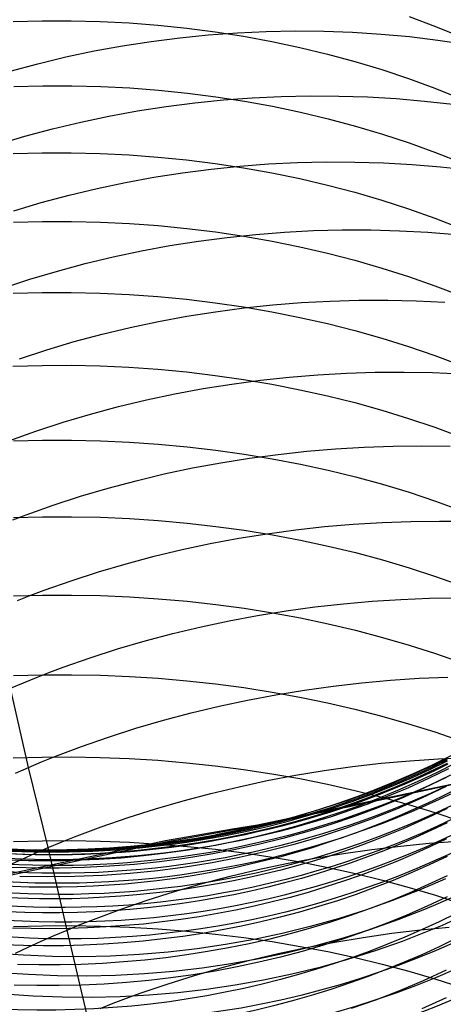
# Model space of a CAD drawing. Extents: x -383 to 1849, y -1185 to -529.
# Tile 601 of 656: x 411.5 to 418.68, y -945.55 to -928.85. Entities that reach past the tile are written whole.
import ezdxf

# ---------------------------------------------------------------- set-up
doc = ezdxf.new("R2010")
doc.units = 0
doc.layers.add('PREDEFINITO', color=7, linetype='CONTINUOUS')

msp = doc.modelspace()

# ---------------------------------------------------------------- linework, layer by layer
at = {"layer": 'PREDEFINITO'}
for p, q in [((411.383, -928.877, 630.196), (411.875, -928.864, 630.195)), ((411.875, -928.864, 630.195), (412.367, -928.864, 630.185)), ((412.367, -928.864, 630.185), (412.859, -928.876, 630.167)), ((412.859, -928.876, 630.167), (413.35, -928.901, 630.14)), ((418.098, -928.795, 627.689), (418.543, -928.961, 627.574)), ((413.35, -928.901, 630.14), (413.839, -928.939, 630.105)), ((413.839, -928.939, 630.105), (414.327, -928.99, 630.061)), ((414.327, -928.99, 630.061), (414.811, -929.053, 630.009)), ((414.811, -929.053, 630.009), (415.293, -929.128, 629.949)), ((415.188, -929.069, 519.941), (415.677, -929.047, 519.991)), ((415.677, -929.047, 519.991), (416.165, -929.038, 520.05)), ((416.165, -929.038, 520.05), (416.653, -929.042, 520.116)), ((416.653, -929.042, 520.116), (417.139, -929.06, 520.189)), ((417.139, -929.06, 520.189), (417.624, -929.09, 520.27)), ((418.543, -928.961, 627.574), (418.98, -929.139, 627.451)), ((413.241, -929.289, 519.818), (413.725, -929.214, 519.837)), ((413.725, -929.214, 519.837), (414.212, -929.153, 519.863)), ((414.212, -929.153, 519.863), (414.699, -929.104, 519.898)), ((414.699, -929.104, 519.898), (415.188, -929.069, 519.941)), ((415.293, -929.128, 629.949), (415.771, -929.216, 629.88)), ((415.771, -929.216, 629.88), (416.246, -929.317, 629.804)), ((417.624, -929.09, 520.27), (418.106, -929.134, 520.359)), ((418.106, -929.134, 520.359), (418.585, -929.191, 520.454)), ((418.585, -929.191, 520.454), (419.06, -929.261, 520.558)), ((412.279, -929.478, 519.805), (412.758, -929.377, 519.807)), ((412.758, -929.377, 519.807), (413.241, -929.289, 519.818)), ((416.246, -929.317, 629.804), (416.715, -929.43, 629.718)), ((411.804, -929.593, 519.811), (412.279, -929.478, 519.805)), ((416.715, -929.43, 629.718), (417.179, -929.556, 629.625)), ((417.179, -929.556, 629.625), (417.637, -929.694, 629.523)), ((411.332, -929.721, 519.825), (411.804, -929.593, 519.811)), ((417.637, -929.694, 629.523), (418.089, -929.844, 629.414)), ((418.089, -929.844, 629.414), (418.534, -930.007, 629.296)), ((411.396, -929.979, 631.916), (411.887, -929.967, 631.915)), ((411.887, -929.967, 631.915), (412.379, -929.967, 631.905)), ((412.379, -929.967, 631.905), (412.871, -929.979, 631.886)), ((412.871, -929.979, 631.886), (413.362, -930.005, 631.859)), ((413.362, -930.005, 631.859), (413.851, -930.042, 631.822)), ((413.851, -930.042, 631.822), (414.338, -930.092, 631.778)), ((418.534, -930.007, 629.296), (418.971, -930.183, 629.17)), ((414.338, -930.092, 631.778), (414.823, -930.154, 631.724)), ((414.463, -930.257, 518.166), (414.951, -930.208, 518.202)), ((414.823, -930.154, 631.724), (415.305, -930.229, 631.662)), ((414.951, -930.208, 518.202), (415.44, -930.172, 518.246)), ((415.305, -930.229, 631.662), (415.783, -930.316, 631.592)), ((415.44, -930.172, 518.246), (415.929, -930.148, 518.298)), ((415.929, -930.148, 518.298), (416.418, -930.138, 518.359)), ((416.418, -930.138, 518.359), (416.906, -930.141, 518.427)), ((416.906, -930.141, 518.427), (417.392, -930.157, 518.503)), ((417.392, -930.157, 518.503), (417.877, -930.186, 518.587)), ((417.877, -930.186, 518.587), (418.359, -930.227, 518.678)), ((418.359, -930.227, 518.678), (418.838, -930.282, 518.777)), ((413.009, -930.482, 518.107), (413.492, -930.394, 518.118)), ((413.492, -930.394, 518.118), (413.977, -930.319, 518.138)), ((413.977, -930.319, 518.138), (414.463, -930.257, 518.166)), ((415.783, -930.316, 631.592), (416.257, -930.416, 631.513)), ((412.53, -930.583, 518.104), (413.009, -930.482, 518.107)), ((416.257, -930.416, 631.513), (416.726, -930.528, 631.425)), ((416.726, -930.528, 631.425), (417.19, -930.652, 631.329)), ((411.582, -930.825, 518.125), (412.054, -930.698, 518.11)), ((412.054, -930.698, 518.11), (412.53, -930.583, 518.104)), ((417.19, -930.652, 631.329), (417.648, -930.788, 631.225)), ((411.115, -930.966, 518.148), (411.582, -930.825, 518.125)), ((417.648, -930.788, 631.225), (418.1, -930.936, 631.112)), ((418.1, -930.936, 631.112), (418.544, -931.097, 630.991)), ((411.384, -931.118, 633.613), (411.875, -931.105, 633.612)), ((411.875, -931.105, 633.612), (412.367, -931.104, 633.602)), ((412.367, -931.104, 633.602), (412.859, -931.116, 633.583)), ((412.859, -931.116, 633.583), (413.35, -931.14, 633.556)), ((413.35, -931.14, 633.556), (413.839, -931.177, 633.519)), ((413.839, -931.177, 633.519), (414.326, -931.226, 633.473)), ((414.326, -931.226, 633.473), (414.811, -931.286, 633.419)), ((418.544, -931.097, 630.991), (418.982, -931.27, 630.861)), ((414.254, -931.444, 516.457), (414.74, -931.381, 516.485)), ((414.74, -931.381, 516.485), (415.227, -931.331, 516.523)), ((414.811, -931.286, 633.419), (415.293, -931.36, 633.356)), ((415.227, -931.331, 516.523), (415.716, -931.294, 516.569)), ((415.293, -931.36, 633.356), (415.771, -931.445, 633.284)), ((415.716, -931.294, 516.569), (416.204, -931.27, 516.623)), ((416.204, -931.27, 516.623), (416.692, -931.259, 516.685)), ((416.692, -931.259, 516.685), (417.179, -931.261, 516.755)), ((417.179, -931.261, 516.755), (417.665, -931.276, 516.834)), ((417.665, -931.276, 516.834), (418.148, -931.303, 516.921)), ((418.148, -931.303, 516.921), (418.629, -931.343, 517.015)), ((418.629, -931.343, 517.015), (419.107, -931.396, 517.117)), ((413.287, -931.607, 516.425), (413.769, -931.519, 516.436)), ((413.769, -931.519, 516.436), (414.254, -931.444, 516.457)), ((415.771, -931.445, 633.284), (416.245, -931.542, 633.203)), ((416.245, -931.542, 633.203), (416.714, -931.652, 633.114)), ((412.332, -931.823, 516.428), (412.808, -931.709, 516.422)), ((412.808, -931.709, 516.422), (413.287, -931.607, 516.425)), ((416.714, -931.652, 633.114), (417.178, -931.774, 633.016)), ((411.861, -931.95, 516.443), (412.332, -931.823, 516.428)), ((417.178, -931.774, 633.016), (417.636, -931.908, 632.909)), ((411.394, -932.09, 516.466), (411.861, -931.95, 516.443)), ((417.636, -931.908, 632.909), (418.088, -932.054, 632.793)), ((418.088, -932.054, 632.793), (418.533, -932.212, 632.669)), ((418.533, -932.212, 632.669), (418.971, -932.382, 632.536)), ((411.39, -932.281, 635.29), (411.882, -932.269, 635.29)), ((411.882, -932.269, 635.29), (412.373, -932.268, 635.28)), ((412.373, -932.268, 635.28), (412.864, -932.28, 635.261)), ((412.864, -932.28, 635.261), (413.355, -932.303, 635.232)), ((413.355, -932.303, 635.232), (413.844, -932.339, 635.195)), ((413.844, -932.339, 635.195), (414.331, -932.387, 635.148)), ((414.331, -932.387, 635.148), (414.815, -932.447, 635.092)), ((414.528, -932.603, 514.798), (415.013, -932.539, 514.828)), ((414.815, -932.447, 635.092), (415.296, -932.519, 635.028)), ((415.013, -932.539, 514.828), (415.5, -932.489, 514.866)), ((415.296, -932.519, 635.028), (415.774, -932.604, 634.954)), ((415.5, -932.489, 514.866), (415.988, -932.451, 514.913)), ((415.988, -932.451, 514.913), (416.475, -932.425, 514.969)), ((416.475, -932.425, 514.969), (416.963, -932.413, 515.033)), ((416.963, -932.413, 515.033), (417.449, -932.413, 515.105)), ((417.449, -932.413, 515.105), (417.934, -932.426, 515.186)), ((417.934, -932.426, 515.186), (418.416, -932.451, 515.275)), ((418.416, -932.451, 515.275), (418.897, -932.489, 515.372)), ((413.562, -932.768, 514.765), (414.044, -932.679, 514.777)), ((414.044, -932.679, 514.777), (414.528, -932.603, 514.798)), ((415.774, -932.604, 634.954), (416.248, -932.7, 634.871)), ((416.248, -932.7, 634.871), (416.716, -932.808, 634.779)), ((412.608, -932.984, 514.769), (413.083, -932.869, 514.762)), ((413.083, -932.869, 514.762), (413.562, -932.768, 514.765)), ((416.716, -932.808, 634.779), (417.18, -932.928, 634.678)), ((412.137, -933.111, 514.784), (412.608, -932.984, 514.769)), ((417.18, -932.928, 634.678), (417.638, -933.06, 634.569)), ((417.638, -933.06, 634.569), (418.089, -933.204, 634.45)), ((411.67, -933.251, 514.809), (412.137, -933.111, 514.784)), ((418.089, -933.204, 634.45), (418.534, -933.36, 634.322)), ((411.208, -933.403, 514.842), (411.67, -933.251, 514.809)), ((418.534, -933.36, 634.322), (418.971, -933.528, 634.186)), ((411.383, -933.487, 636.939), (411.875, -933.474, 636.939)), ((411.875, -933.474, 636.939), (412.366, -933.473, 636.929)), ((412.366, -933.473, 636.929), (412.858, -933.484, 636.91)), ((412.858, -933.484, 636.91), (413.349, -933.507, 636.881)), ((413.349, -933.507, 636.881), (413.838, -933.542, 636.843)), ((413.838, -933.542, 636.843), (414.325, -933.589, 636.795)), ((414.325, -933.589, 636.795), (414.81, -933.648, 636.739)), ((414.81, -933.648, 636.739), (415.292, -933.719, 636.673)), ((414.813, -933.8, 513.169), (415.299, -933.736, 513.2)), ((415.292, -933.719, 636.673), (415.77, -933.801, 636.597)), ((415.299, -933.736, 513.2), (415.786, -933.685, 513.239)), ((415.786, -933.685, 513.239), (416.273, -933.646, 513.288)), ((416.273, -933.646, 513.288), (416.761, -933.62, 513.346)), ((416.761, -933.62, 513.346), (417.248, -933.606, 513.412)), ((417.248, -933.606, 513.412), (417.735, -933.605, 513.487)), ((417.735, -933.605, 513.487), (418.22, -933.617, 513.571)), ((418.22, -933.617, 513.571), (418.702, -933.641, 513.662)), ((413.847, -933.965, 513.134), (414.329, -933.876, 513.147)), ((414.329, -933.876, 513.147), (414.813, -933.8, 513.169)), ((415.77, -933.801, 636.597), (416.244, -933.896, 636.513)), ((416.244, -933.896, 636.513), (416.713, -934.002, 636.419)), ((412.892, -934.181, 513.137), (413.368, -934.067, 513.131)), ((413.368, -934.067, 513.131), (413.847, -933.965, 513.134)), ((416.713, -934.002, 636.419), (417.177, -934.12, 636.316)), ((412.42, -934.307, 513.152), (412.892, -934.181, 513.137)), ((417.177, -934.12, 636.316), (417.635, -934.249, 636.204)), ((411.953, -934.446, 513.177), (412.42, -934.307, 513.152)), ((417.635, -934.249, 636.204), (418.087, -934.391, 636.083)), ((418.087, -934.391, 636.083), (418.532, -934.544, 635.952)), ((411.49, -934.598, 513.212), (411.953, -934.446, 513.177)), ((418.532, -934.544, 635.952), (418.97, -934.709, 635.813)), ((411.382, -934.724, 638.564), (411.874, -934.711, 638.564)), ((411.874, -934.711, 638.564), (412.366, -934.71, 638.554)), ((412.366, -934.71, 638.554), (412.858, -934.721, 638.535)), ((412.858, -934.721, 638.535), (413.348, -934.743, 638.506)), ((413.348, -934.743, 638.506), (413.838, -934.777, 638.467)), ((413.838, -934.777, 638.467), (414.325, -934.823, 638.419)), ((414.325, -934.823, 638.419), (414.81, -934.881, 638.361)), ((414.81, -934.881, 638.361), (415.292, -934.95, 638.294)), ((415.576, -934.963, 511.594), (416.063, -934.91, 511.635)), ((416.063, -934.91, 511.635), (416.551, -934.87, 511.685)), ((416.551, -934.87, 511.685), (417.038, -934.843, 511.744)), ((417.038, -934.843, 511.744), (417.525, -934.827, 511.812)), ((417.525, -934.827, 511.812), (418.012, -934.824, 511.889)), ((418.012, -934.824, 511.889), (418.496, -934.834, 511.974)), ((418.496, -934.834, 511.974), (418.979, -934.855, 512.069)), ((414.606, -935.104, 511.54), (415.09, -935.027, 511.563)), ((415.09, -935.027, 511.563), (415.576, -934.963, 511.594)), ((415.292, -934.95, 638.294), (415.77, -935.031, 638.217)), ((415.77, -935.031, 638.217), (416.244, -935.123, 638.13)), ((413.645, -935.295, 511.524), (414.124, -935.194, 511.528)), ((414.124, -935.194, 511.528), (414.606, -935.104, 511.54)), ((416.244, -935.123, 638.13), (416.714, -935.228, 638.035)), ((416.714, -935.228, 638.035), (417.178, -935.343, 637.929)), ((412.698, -935.536, 511.546), (413.17, -935.41, 511.53)), ((413.17, -935.41, 511.53), (413.645, -935.295, 511.524)), ((417.178, -935.343, 637.929), (417.636, -935.471, 637.815)), ((412.23, -935.675, 511.572), (412.698, -935.536, 511.546)), ((417.636, -935.471, 637.815), (418.088, -935.61, 637.691)), ((411.768, -935.826, 511.607), (412.23, -935.675, 511.572)), ((418.088, -935.61, 637.691), (418.533, -935.76, 637.557)), ((411.311, -935.99, 511.653), (411.768, -935.826, 511.607)), ((418.533, -935.76, 637.557), (418.97, -935.923, 637.415)), ((411.388, -935.993, 640.164), (411.88, -935.981, 640.164)), ((411.88, -935.981, 640.164), (412.373, -935.979, 640.154)), ((412.373, -935.979, 640.154), (412.865, -935.99, 640.134)), ((412.865, -935.99, 640.134), (413.356, -936.012, 640.104)), ((413.356, -936.012, 640.104), (413.846, -936.046, 640.065)), ((413.846, -936.046, 640.065), (414.334, -936.091, 640.016)), ((417.338, -936.097, 510.172), (417.826, -936.081, 510.242)), ((417.826, -936.081, 510.242), (418.312, -936.077, 510.321)), ((418.312, -936.077, 510.321), (418.796, -936.084, 510.41)), ((414.334, -936.091, 640.016), (414.819, -936.147, 639.956)), ((414.819, -936.147, 639.956), (415.301, -936.215, 639.887)), ((415.301, -936.215, 639.887), (415.779, -936.295, 639.809)), ((415.39, -936.285, 509.985), (415.876, -936.22, 510.018)), ((415.876, -936.22, 510.018), (416.363, -936.167, 510.06)), ((416.363, -936.167, 510.06), (416.851, -936.126, 510.111)), ((416.851, -936.126, 510.111), (417.338, -936.097, 510.172)), ((414.423, -936.451, 509.948), (414.905, -936.362, 509.961)), ((414.905, -936.362, 509.961), (415.39, -936.285, 509.985)), ((415.779, -936.295, 639.809), (416.254, -936.386, 639.721)), ((416.254, -936.386, 639.721), (416.723, -936.488, 639.623)), ((413.468, -936.667, 509.95), (413.944, -936.553, 509.944)), ((413.944, -936.553, 509.944), (414.423, -936.451, 509.948)), ((416.723, -936.488, 639.623), (417.188, -936.602, 639.515)), ((412.996, -936.793, 509.966), (413.468, -936.667, 509.95)), ((417.188, -936.602, 639.515), (417.646, -936.728, 639.398)), ((417.646, -936.728, 639.398), (418.098, -936.864, 639.271)), ((412.528, -936.931, 509.992), (412.996, -936.793, 509.966)), ((418.098, -936.864, 639.271), (418.544, -937.012, 639.134)), ((411.607, -937.244, 510.074), (412.065, -937.081, 510.028)), ((412.065, -937.081, 510.028), (412.528, -936.931, 509.992)), ((418.544, -937.012, 639.134), (418.981, -937.172, 638.988)), ((411.381, -937.329, 510.101), (411.607, -937.244, 510.074)), ((411.388, -937.292, 641.74), (411.88, -937.279, 641.74)), ((411.88, -937.279, 641.74), (412.373, -937.278, 641.73)), ((412.373, -937.278, 641.73), (412.865, -937.288, 641.71)), ((412.865, -937.288, 641.71), (413.356, -937.309, 641.68)), ((413.356, -937.309, 641.68), (413.846, -937.342, 641.64)), ((413.846, -937.342, 641.64), (414.334, -937.386, 641.589)), ((414.334, -937.386, 641.589), (414.819, -937.442, 641.529)), ((416.665, -937.447, 508.503), (417.152, -937.405, 508.555)), ((417.152, -937.405, 508.555), (417.639, -937.375, 508.618)), ((417.639, -937.375, 508.618), (418.125, -937.357, 508.689)), ((418.125, -937.357, 508.689), (418.611, -937.351, 508.77)), ((418.611, -937.351, 508.77), (419.094, -937.357, 508.861)), ((414.819, -937.442, 641.529), (415.302, -937.508, 641.459)), ((415.209, -937.644, 508.402), (415.693, -937.566, 508.426)), ((415.302, -937.508, 641.459), (415.78, -937.586, 641.379)), ((415.693, -937.566, 508.426), (416.178, -937.501, 508.459)), ((416.178, -937.501, 508.459), (416.665, -937.447, 508.503)), ((414.248, -937.836, 508.385), (414.727, -937.734, 508.388)), ((414.727, -937.734, 508.388), (415.209, -937.644, 508.402)), ((415.78, -937.586, 641.379), (416.255, -937.675, 641.289)), ((416.255, -937.675, 641.289), (416.724, -937.776, 641.189)), ((413.773, -937.95, 508.391), (414.248, -937.836, 508.385)), ((416.724, -937.776, 641.189), (417.189, -937.888, 641.079)), ((417.189, -937.888, 641.079), (417.647, -938.011, 640.959)), ((412.833, -938.214, 508.434), (413.301, -938.076, 508.407)), ((413.301, -938.076, 508.407), (413.773, -937.95, 508.391)), ((417.647, -938.011, 640.959), (418.099, -938.145, 640.829)), ((412.37, -938.364, 508.471), (412.833, -938.214, 508.434)), ((418.099, -938.145, 640.829), (418.545, -938.29, 640.69)), ((411.913, -938.525, 508.518), (412.37, -938.364, 508.471)), ((418.545, -938.29, 640.69), (418.982, -938.446, 640.541)), ((411.686, -938.611, 508.546), (411.913, -938.525, 508.518)), ((411.389, -938.621, 643.291), (411.881, -938.609, 643.292)), ((411.461, -938.699, 508.576), (411.686, -938.611, 508.546)), ((411.881, -938.609, 643.292), (412.373, -938.607, 643.282)), ((412.373, -938.607, 643.282), (412.865, -938.617, 643.261)), ((412.865, -938.617, 643.261), (413.356, -938.638, 643.231)), ((413.356, -938.638, 643.231), (413.846, -938.67, 643.19)), ((413.846, -938.67, 643.19), (414.334, -938.713, 643.139)), ((414.334, -938.713, 643.139), (414.819, -938.767, 643.078)), ((416.498, -938.809, 506.931), (416.984, -938.754, 506.975)), ((416.984, -938.754, 506.975), (417.47, -938.711, 507.029)), ((417.47, -938.711, 507.029), (417.956, -938.68, 507.093)), ((417.956, -938.68, 507.093), (418.442, -938.661, 507.167)), ((418.442, -938.661, 507.167), (418.927, -938.653, 507.25)), ((414.819, -938.767, 643.078), (415.301, -938.832, 643.006)), ((415.301, -938.832, 643.006), (415.78, -938.909, 642.924)), ((415.53, -938.953, 506.872), (416.013, -938.875, 506.896)), ((415.78, -938.909, 642.924), (416.254, -938.996, 642.832)), ((416.013, -938.875, 506.896), (416.498, -938.809, 506.931)), ((414.57, -939.145, 506.853), (415.048, -939.043, 506.857)), ((415.048, -939.043, 506.857), (415.53, -938.953, 506.872)), ((416.254, -938.996, 642.832), (416.724, -939.095, 642.731)), ((414.094, -939.259, 506.86), (414.57, -939.145, 506.853)), ((416.724, -939.095, 642.731), (417.188, -939.204, 642.619)), ((417.188, -939.204, 642.619), (417.646, -939.325, 642.496)), ((413.155, -939.522, 506.903), (413.622, -939.385, 506.876)), ((413.622, -939.385, 506.876), (414.094, -939.259, 506.86)), ((417.646, -939.325, 642.496), (418.099, -939.456, 642.364)), ((412.692, -939.671, 506.941), (413.155, -939.522, 506.903)), ((418.099, -939.456, 642.364), (418.544, -939.598, 642.222)), ((412.235, -939.832, 506.99), (412.692, -939.671, 506.941)), ((418.544, -939.598, 642.222), (418.981, -939.752, 642.07)), ((411.783, -940.005, 507.049), (412.008, -939.917, 507.018)), ((412.008, -939.917, 507.018), (412.235, -939.832, 506.99)), ((411.391, -939.973, 644.822), (411.882, -939.96, 644.823)), ((411.56, -940.095, 507.083), (411.783, -940.005, 507.049)), ((411.882, -939.96, 644.823), (412.374, -939.958, 644.813)), ((412.374, -939.958, 644.813), (412.865, -939.967, 644.793)), ((412.865, -939.967, 644.793), (413.355, -939.988, 644.762)), ((413.355, -939.988, 644.762), (413.844, -940.019, 644.72)), ((413.844, -940.019, 644.72), (414.331, -940.061, 644.668)), ((414.331, -940.061, 644.668), (414.816, -940.114, 644.606)), ((417.294, -940.096, 505.476), (417.781, -940.052, 505.532)), ((417.781, -940.052, 505.532), (418.267, -940.019, 505.597)), ((418.267, -940.019, 505.597), (418.753, -939.999, 505.673)), ((411.338, -940.189, 507.119), (411.56, -940.095, 507.083)), ((411.645, -941.531, 505.624), (411.338, -940.189, 507.119)), ((414.816, -940.114, 644.606), (415.297, -940.178, 644.533)), ((415.297, -940.178, 644.533), (415.775, -940.253, 644.45)), ((415.775, -940.253, 644.45), (416.248, -940.339, 644.356)), ((415.84, -940.298, 505.371), (416.323, -940.219, 505.396)), ((416.323, -940.219, 505.396), (416.808, -940.152, 505.431)), ((416.808, -940.152, 505.431), (417.294, -940.096, 505.476)), ((414.879, -940.491, 505.352), (415.358, -940.389, 505.356)), ((415.358, -940.389, 505.356), (415.84, -940.298, 505.371)), ((416.248, -940.339, 644.356), (416.717, -940.435, 644.252)), ((414.404, -940.605, 505.358), (414.879, -940.491, 505.352)), ((416.717, -940.435, 644.252), (417.18, -940.543, 644.138)), ((417.18, -940.543, 644.138), (417.638, -940.661, 644.014)), ((413.464, -940.867, 505.403), (413.932, -940.73, 505.375)), ((413.932, -940.73, 505.375), (414.404, -940.605, 505.358)), ((417.638, -940.661, 644.014), (418.09, -940.79, 643.879)), ((413.001, -941.016, 505.442), (413.464, -940.867, 505.403)), ((418.09, -940.79, 643.879), (418.534, -940.93, 643.734)), ((412.543, -941.176, 505.491), (413.001, -941.016, 505.442)), ((418.534, -940.93, 643.734), (418.971, -941.08, 643.578)), ((412.091, -941.347, 505.552), (412.316, -941.26, 505.52)), ((412.316, -941.26, 505.52), (412.543, -941.176, 505.491)), ((411.383, -941.367, 646.315), (411.874, -941.355, 646.316)), ((411.867, -941.438, 505.587), (412.091, -941.347, 505.552)), ((411.874, -941.355, 646.316), (412.366, -941.353, 646.306)), ((412.366, -941.353, 646.306), (412.858, -941.361, 646.286)), ((412.858, -941.361, 646.286), (413.349, -941.381, 646.255)), ((413.349, -941.381, 646.255), (413.838, -941.411, 646.213)), ((413.838, -941.411, 646.213), (414.325, -941.452, 646.16)), ((417.627, -941.462, 504.003), (418.113, -941.417, 504.06)), ((418.113, -941.417, 504.06), (418.599, -941.383, 504.127)), ((418.741, -941.405, 575.042), (418.35, -941.594, 575.044)), ((418.746, -941.426, 573.389), (418.43, -941.58, 573.39)), ((418.741, -941.378, 576.441), (418.509, -941.492, 576.44)), ((418.599, -941.383, 504.127), (419.084, -941.361, 504.204)), ((411.425, -941.627, 505.664), (411.645, -941.531, 505.624)), ((411.645, -941.531, 505.624), (411.867, -941.438, 505.587)), ((411.979, -942.892, 504.152), (411.645, -941.531, 505.624)), ((414.325, -941.452, 646.16), (414.81, -941.503, 646.097)), ((414.81, -941.503, 646.097), (415.292, -941.566, 646.023)), ((415.292, -941.566, 646.023), (415.77, -941.639, 645.939)), ((416.174, -941.665, 503.894), (416.657, -941.586, 503.92)), ((416.657, -941.586, 503.92), (417.141, -941.518, 503.956)), ((417.141, -941.518, 503.956), (417.627, -941.462, 504.003)), ((418.35, -941.594, 575.044), (417.953, -941.771, 575.047)), ((418.43, -941.58, 573.39), (418.11, -941.725, 573.392)), ((418.515, -941.593, 571.927), (418.271, -941.706, 571.929)), ((418.509, -941.492, 576.44), (418.275, -941.602, 576.439)), ((418.765, -941.558, 570.486), (418.429, -941.722, 570.49)), ((418.742, -941.464, 579.187), (418.435, -941.613, 579.178)), ((418.757, -941.474, 571.925), (418.515, -941.593, 571.927)), ((415.214, -941.858, 503.875), (415.692, -941.756, 503.879)), ((415.692, -941.756, 503.879), (416.174, -941.665, 503.894)), ((415.77, -941.639, 645.939), (416.244, -941.722, 645.844)), ((416.244, -941.722, 645.844), (416.714, -941.816, 645.738)), ((419.272, -941.723, 566.159), (417.061, -942.191, 571.172)), ((419.272, -941.729, 566.175), (417.061, -942.203, 571.203)), ((418.11, -941.725, 573.392), (417.786, -941.863, 573.394)), ((418.039, -941.707, 576.438), (417.801, -941.808, 576.438)), ((418.125, -941.755, 579.169), (417.812, -941.888, 579.162)), ((418.271, -941.706, 571.929), (418.025, -941.815, 571.931)), ((418.275, -941.602, 576.439), (418.039, -941.707, 576.438)), ((418.429, -941.722, 570.49), (418.088, -941.876, 570.495)), ((418.435, -941.613, 579.178), (418.125, -941.755, 579.169)), ((418.729, -941.701, 582.255), (418.348, -941.884, 582.237)), ((418.801, -941.661, 569.037), (418.425, -941.842, 569.044)), ((414.738, -941.972, 503.881), (415.214, -941.858, 503.875)), ((416.714, -941.816, 645.738), (417.178, -941.921, 645.622)), ((417.178, -941.921, 645.622), (417.636, -942.037, 645.495)), ((417.561, -941.905, 576.438), (417.319, -941.997, 576.438)), ((417.786, -941.863, 573.394), (417.458, -941.992, 573.396)), ((417.812, -941.888, 579.162), (417.495, -942.015, 579.155)), ((417.776, -941.92, 571.934), (417.526, -942.019, 571.936)), ((417.953, -941.771, 575.047), (417.551, -941.935, 575.05)), ((417.801, -941.808, 576.438), (417.561, -941.905, 576.438)), ((418.088, -941.876, 570.495), (417.743, -942.02, 570.5)), ((418.025, -941.815, 571.931), (417.776, -941.92, 571.934)), ((418.348, -941.884, 582.237), (417.961, -942.056, 582.221)), ((418.425, -941.842, 569.044), (418.044, -942.012, 569.051)), ((418.728, -941.853, 583.753), (418.309, -942.053, 583.73)), ((414.266, -942.097, 503.899), (414.738, -941.972, 503.881)), ((417.143, -942.087, 575.053), (416.731, -942.226, 575.057)), ((417.075, -942.085, 576.438), (416.83, -942.168, 576.438)), ((417.319, -941.997, 576.438), (417.075, -942.085, 576.438)), ((417.458, -941.992, 573.396), (417.128, -942.114, 573.399)), ((417.551, -941.935, 575.05), (417.143, -942.087, 575.053)), ((417.495, -942.015, 579.155), (417.175, -942.133, 579.149)), ((417.526, -942.019, 571.936), (417.273, -942.114, 571.938)), ((417.743, -942.02, 570.5), (417.395, -942.156, 570.504)), ((417.961, -942.056, 582.221), (417.569, -942.216, 582.207)), ((417.636, -942.037, 645.495), (418.088, -942.163, 645.358)), ((418.309, -942.053, 583.73), (417.884, -942.239, 583.708)), ((413.335, -942.381, 503.966), (413.798, -942.233, 503.927)), ((413.798, -942.233, 503.927), (414.266, -942.097, 503.899)), ((417.061, -942.191, 571.172), (416.229, -942.362, 573.03)), ((417.061, -942.203, 571.203), (416.229, -942.376, 573.067)), ((416.731, -942.226, 575.057), (416.314, -942.353, 575.061)), ((416.584, -942.247, 576.439), (416.335, -942.321, 576.44)), ((416.794, -942.227, 573.401), (416.457, -942.332, 573.404)), ((416.852, -942.244, 579.143), (416.526, -942.348, 579.139)), ((416.83, -942.168, 576.438), (416.584, -942.247, 576.439)), ((417.019, -942.203, 571.941), (416.763, -942.289, 571.943)), ((417.128, -942.114, 573.399), (416.794, -942.227, 573.401)), ((417.175, -942.133, 579.149), (416.852, -942.244, 579.143)), ((417.273, -942.114, 571.938), (417.019, -942.203, 571.941)), ((417.569, -942.216, 582.207), (417.173, -942.364, 582.194)), ((417.884, -942.239, 583.708), (417.453, -942.411, 583.689)), ((418.088, -942.163, 645.358), (418.533, -942.299, 645.211)), ((418.741, -942.23, 586.672), (418.496, -942.349, 586.653)), ((412.877, -942.54, 504.017), (413.335, -942.381, 503.966)), ((416.229, -942.362, 573.03), (415.526, -942.511, 574.8)), ((416.229, -942.376, 573.067), (415.526, -942.527, 574.844)), ((416.086, -942.392, 576.441), (415.835, -942.457, 576.442)), ((416.314, -942.353, 575.061), (415.894, -942.468, 575.065)), ((416.335, -942.321, 576.44), (416.086, -942.392, 576.441)), ((416.457, -942.332, 573.404), (416.118, -942.429, 573.407)), ((416.526, -942.348, 579.139), (416.198, -942.444, 579.135)), ((417.173, -942.364, 582.194), (416.771, -942.5, 582.182)), ((417.453, -942.411, 583.689), (417.015, -942.569, 583.673)), ((418.496, -942.349, 586.653), (418.248, -942.463, 586.634)), ((418.533, -942.299, 645.211), (418.97, -942.446, 645.053)), ((412.65, -942.624, 504.046), (412.877, -942.54, 504.017)), ((415.104, -942.581, 575.744), (413.966, -942.779, 577.969)), ((415.329, -942.576, 576.445), (414.819, -942.677, 576.449)), ((415.245, -942.559, 575.449), (415.104, -942.581, 575.744)), ((415.245, -942.576, 575.494), (415.104, -942.598, 575.79)), ((415.385, -942.536, 575.136), (415.245, -942.559, 575.449)), ((415.385, -942.553, 575.18), (415.245, -942.576, 575.494)), ((415.835, -942.457, 576.442), (415.329, -942.576, 576.445)), ((415.526, -942.511, 574.8), (415.385, -942.536, 575.136)), ((415.526, -942.527, 574.844), (415.385, -942.553, 575.18)), ((415.894, -942.468, 575.065), (415.469, -942.57, 575.07)), ((415.867, -942.532, 579.132), (415.534, -942.613, 579.13)), ((416.198, -942.444, 579.135), (415.867, -942.532, 579.132)), ((416.771, -942.5, 582.182), (416.366, -942.625, 582.172)), ((417.015, -942.569, 583.673), (416.573, -942.713, 583.658)), ((417.997, -942.572, 586.617), (417.745, -942.677, 586.601)), ((418.248, -942.463, 586.634), (417.997, -942.572, 586.617)), ((418.477, -942.597, 588.1), (418.209, -942.718, 588.078)), ((418.741, -942.469, 588.123), (418.477, -942.597, 588.1)), ((412.201, -942.8, 504.114), (412.425, -942.71, 504.079)), ((412.425, -942.71, 504.079), (412.65, -942.624, 504.046)), ((415.104, -942.598, 575.79), (413.966, -942.798, 578.022)), ((414.863, -942.752, 579.128), (414.524, -942.81, 579.128)), ((415.199, -942.686, 579.129), (414.863, -942.752, 579.128)), ((415.534, -942.613, 579.13), (415.199, -942.686, 579.129)), ((415.957, -942.739, 582.164), (415.544, -942.84, 582.158)), ((416.366, -942.625, 582.172), (415.957, -942.739, 582.164)), ((416.573, -942.713, 583.658), (416.126, -942.843, 583.646)), ((417.745, -942.677, 586.601), (417.49, -942.776, 586.586)), ((418.209, -942.718, 588.078), (417.94, -942.834, 588.058)), ((418.73, -942.744, 589.576), (418.447, -942.88, 589.549)), ((413.966, -942.779, 577.969), (409.069, -943.814, 588.712)), ((413.966, -942.798, 578.022), (409.069, -943.846, 588.799)), ((411.388, -942.788, 647.784), (411.88, -942.776, 647.785)), ((411.759, -942.988, 504.193), (411.979, -942.892, 504.152)), ((411.88, -942.776, 647.785), (412.372, -942.774, 647.775)), ((411.979, -942.892, 504.152), (412.201, -942.8, 504.114)), ((412.299, -944.29, 502.712), (411.979, -942.892, 504.152)), ((412.372, -942.774, 647.775), (412.865, -942.782, 647.754)), ((412.865, -942.782, 647.754), (413.356, -942.801, 647.723)), ((413.356, -942.801, 647.723), (413.845, -942.831, 647.68)), ((413.844, -942.904, 579.13), (413.502, -942.94, 579.133)), ((414.185, -942.861, 579.129), (413.844, -942.904, 579.13)), ((413.845, -942.831, 647.68), (414.333, -942.871, 647.627)), ((414.524, -942.81, 579.128), (414.185, -942.861, 579.129)), ((414.333, -942.871, 647.627), (414.818, -942.921, 647.562)), ((415.128, -942.931, 582.153), (414.71, -943.009, 582.149)), ((414.818, -942.921, 647.562), (415.301, -942.982, 647.487)), ((415.544, -942.84, 582.158), (415.128, -942.931, 582.153)), ((416.126, -942.843, 583.646), (415.674, -942.959, 583.636)), ((417.234, -942.871, 586.572), (416.975, -942.961, 586.558)), ((416.983, -942.991, 502.48), (417.468, -942.923, 502.518)), ((417.49, -942.776, 586.586), (417.234, -942.871, 586.572)), ((417.468, -942.923, 502.518), (417.954, -942.865, 502.566)), ((417.94, -942.834, 588.058), (417.668, -942.945, 588.038)), ((417.954, -942.865, 502.566), (418.44, -942.819, 502.624)), ((418.447, -942.88, 589.549), (418.161, -943.009, 589.523)), ((418.44, -942.819, 502.624), (418.927, -942.785, 502.693)), ((411.323, -943.186, 504.284), (411.54, -943.086, 504.237)), ((411.54, -943.086, 504.237), (411.759, -942.988, 504.193)), ((414.289, -943.076, 582.148), (413.866, -943.132, 582.147)), ((414.71, -943.009, 582.149), (414.289, -943.076, 582.148)), ((415.219, -943.061, 583.628), (414.76, -943.149, 583.622)), ((415.674, -942.959, 583.636), (415.219, -943.061, 583.628)), ((415.301, -942.982, 647.487), (415.779, -943.054, 647.401)), ((415.779, -943.054, 647.401), (416.253, -943.135, 647.304)), ((416.017, -943.161, 502.438), (416.499, -943.071, 502.454)), ((416.715, -943.046, 586.546), (416.453, -943.126, 586.535)), ((416.499, -943.071, 502.454), (416.983, -942.991, 502.48)), ((416.975, -942.961, 586.558), (416.715, -943.046, 586.546)), ((417.393, -943.05, 588.02), (417.116, -943.149, 588.003)), ((417.668, -942.945, 588.038), (417.393, -943.05, 588.02)), ((418.161, -943.009, 589.523), (417.872, -943.132, 589.498)), ((418.741, -943.04, 591.032), (418.439, -943.183, 591)), ((412.59, -943.229, 582.156), (412.163, -943.239, 582.162)), ((413.016, -943.208, 582.152), (412.59, -943.229, 582.156)), ((413.442, -943.176, 582.149), (413.016, -943.208, 582.152)), ((413.866, -943.132, 582.147), (413.442, -943.176, 582.149)), ((414.299, -943.224, 583.619), (413.835, -943.284, 583.618)), ((414.76, -943.149, 583.622), (414.299, -943.224, 583.619)), ((415.062, -943.377, 502.439), (415.538, -943.263, 502.433)), ((415.538, -943.263, 502.433), (416.017, -943.161, 502.438)), ((416.189, -943.202, 586.525), (415.924, -943.272, 586.515)), ((416.453, -943.126, 586.535), (416.189, -943.202, 586.525)), ((416.253, -943.135, 647.304), (416.723, -943.228, 647.196)), ((416.837, -943.243, 587.988), (416.556, -943.332, 587.973)), ((416.723, -943.228, 647.196), (417.187, -943.33, 647.078)), ((417.116, -943.149, 588.003), (416.837, -943.243, 587.988)), ((417.58, -943.248, 589.476), (417.285, -943.358, 589.454)), ((417.872, -943.132, 589.498), (417.58, -943.248, 589.476)), ((418.439, -943.183, 591), (418.134, -943.319, 590.969)), ((411.965, -943.389, 583.633), (411.496, -943.38, 583.643)), ((412.433, -943.383, 583.626), (411.965, -943.389, 583.633)), ((412.902, -943.364, 583.621), (412.433, -943.383, 583.626)), ((413.369, -943.331, 583.618), (412.902, -943.364, 583.621)), ((413.835, -943.284, 583.618), (413.369, -943.331, 583.618)), ((414.589, -943.501, 502.456), (415.062, -943.377, 502.439)), ((415.389, -943.399, 586.499), (415.12, -943.456, 586.493)), ((415.657, -943.338, 586.507), (415.389, -943.399, 586.499)), ((415.924, -943.272, 586.515), (415.657, -943.338, 586.507)), ((416.273, -943.414, 587.96), (415.988, -943.492, 587.948)), ((416.556, -943.332, 587.973), (416.273, -943.414, 587.96)), ((417.285, -943.358, 589.454), (416.988, -943.462, 589.435)), ((417.187, -943.33, 647.078), (417.646, -943.443, 646.949)), ((418.134, -943.319, 590.969), (417.826, -943.448, 590.941)), ((418.742, -943.369, 592.482), (418.422, -943.52, 592.446)), ((418.718, -943.42, 559.026), (418.495, -943.519, 559.037)), ((414.306, -943.596, 586.479), (414.033, -943.634, 586.477)), ((414.12, -943.637, 502.484), (414.589, -943.501, 502.456)), ((414.578, -943.554, 586.483), (414.306, -943.596, 586.479)), ((414.85, -943.507, 586.488), (414.578, -943.554, 586.483)), ((415.12, -943.456, 586.493), (414.85, -943.507, 586.488)), ((415.702, -943.564, 587.937), (415.414, -943.63, 587.928)), ((415.988, -943.492, 587.948), (415.702, -943.564, 587.937)), ((416.689, -943.56, 589.417), (416.387, -943.651, 589.4)), ((416.988, -943.462, 589.435), (416.689, -943.56, 589.417)), ((417.514, -943.57, 590.915), (417.199, -943.685, 590.891)), ((417.826, -943.448, 590.941), (417.514, -943.57, 590.915)), ((417.646, -943.443, 646.949), (418.098, -943.567, 646.809)), ((418.422, -943.52, 592.446), (418.097, -943.663, 592.411)), ((418.098, -943.567, 646.809), (418.543, -943.701, 646.659)), ((418.495, -943.519, 559.037), (418.271, -943.613, 559.046)), ((411.829, -943.761, 586.489), (411.276, -943.746, 586.502)), ((412.382, -943.758, 586.481), (411.829, -943.761, 586.489)), ((412.658, -943.749, 586.478), (412.382, -943.758, 586.481)), ((412.934, -943.735, 586.476), (412.658, -943.749, 586.478)), ((413.209, -943.717, 586.475), (412.934, -943.735, 586.476)), ((413.484, -943.694, 586.474), (413.209, -943.717, 586.475)), ((413.759, -943.666, 586.475), (413.484, -943.694, 586.474)), ((413.657, -943.783, 502.524), (414.12, -943.637, 502.484)), ((414.033, -943.634, 586.477), (413.759, -943.666, 586.475)), ((414.834, -943.746, 587.913), (414.542, -943.796, 587.907)), ((415.125, -943.691, 587.92), (414.834, -943.746, 587.913)), ((415.414, -943.63, 587.928), (415.125, -943.691, 587.92)), ((416.083, -943.736, 589.385), (415.778, -943.814, 589.371)), ((416.387, -943.651, 589.4), (416.083, -943.736, 589.385)), ((417.199, -943.685, 590.891), (416.882, -943.793, 590.868)), ((418.097, -943.663, 592.411), (417.769, -943.799, 592.379)), ((418.271, -943.613, 559.046), (417.817, -943.791, 559.063)), ((418.741, -943.727, 593.927), (418.402, -943.886, 593.885)), ((418.543, -943.701, 646.659), (418.98, -943.845, 646.498)), ((418.807, -943.748, 557.615), (418.584, -943.846, 557.626)), ((413.198, -943.941, 502.575), (413.657, -943.783, 502.524)), ((413.66, -943.912, 587.897), (413.365, -943.94, 587.896)), ((413.955, -943.879, 587.899), (413.66, -943.912, 587.897)), ((414.249, -943.84, 587.902), (413.955, -943.879, 587.899)), ((414.542, -943.796, 587.907), (414.249, -943.84, 587.902)), ((415.47, -943.886, 589.36), (415.161, -943.952, 589.349)), ((415.778, -943.814, 589.371), (415.47, -943.886, 589.36)), ((416.561, -943.893, 590.848), (416.239, -943.987, 590.829)), ((416.882, -943.793, 590.868), (416.561, -943.893, 590.848)), ((417.438, -943.926, 592.349), (417.103, -944.045, 592.321)), ((417.817, -943.791, 559.063), (417.358, -943.954, 559.077)), ((417.769, -943.799, 592.379), (417.438, -943.926, 592.349)), ((418.402, -943.886, 593.885), (418.059, -944.036, 593.846)), ((418.584, -943.846, 557.626), (418.36, -943.941, 557.637)), ((411.584, -943.993, 587.915), (411.287, -943.983, 587.922)), ((411.881, -943.998, 587.909), (411.584, -943.993, 587.915)), ((412.178, -943.997, 587.904), (411.881, -943.998, 587.909)), ((412.475, -943.991, 587.9), (412.178, -943.997, 587.904)), ((412.772, -943.98, 587.897), (412.475, -943.991, 587.9)), ((412.745, -944.11, 502.638), (412.971, -944.024, 502.605)), ((413.069, -943.963, 587.896), (412.772, -943.98, 587.897)), ((412.971, -944.024, 502.605), (413.198, -943.941, 502.575)), ((413.365, -943.94, 587.896), (413.069, -943.963, 587.896)), ((414.538, -944.065, 589.333), (414.225, -944.112, 589.327)), ((414.85, -944.012, 589.34), (414.538, -944.065, 589.333)), ((415.161, -943.952, 589.349), (414.85, -944.012, 589.34)), ((415.914, -944.073, 590.812), (415.586, -944.152, 590.797)), ((416.239, -943.987, 590.829), (415.914, -944.073, 590.812)), ((417.103, -944.045, 592.321), (416.765, -944.157, 592.296)), ((417.358, -943.954, 559.077), (416.893, -944.101, 559.088)), ((418.059, -944.036, 593.846), (417.711, -944.177, 593.809)), ((418.36, -943.941, 557.637), (417.906, -944.118, 557.655)), ((411.692, -944.265, 589.334), (411.374, -944.256, 589.342)), ((411.392, -944.229, 649.231), (411.883, -944.217, 649.232)), ((412.01, -944.267, 589.328), (411.692, -944.265, 589.334)), ((411.883, -944.217, 649.232), (412.375, -944.214, 649.222)), ((412.327, -944.264, 589.324), (412.01, -944.267, 589.328)), ((412.299, -944.29, 502.712), (412.521, -944.199, 502.673)), ((412.645, -944.254, 589.32), (412.327, -944.264, 589.324)), ((412.375, -944.214, 649.222), (412.866, -944.222, 649.201)), ((412.521, -944.199, 502.673), (412.745, -944.11, 502.638)), ((412.962, -944.238, 589.319), (412.645, -944.254, 589.32)), ((412.866, -944.222, 649.201), (413.356, -944.241, 649.169)), ((413.279, -944.216, 589.319), (412.962, -944.238, 589.319)), ((413.595, -944.188, 589.32), (413.279, -944.216, 589.319)), ((413.356, -944.241, 649.169), (413.845, -944.27, 649.126)), ((413.91, -944.153, 589.323), (413.595, -944.188, 589.32)), ((414.225, -944.112, 589.327), (413.91, -944.153, 589.323)), ((415.257, -944.224, 590.784), (414.926, -944.289, 590.773)), ((415.586, -944.152, 590.797), (415.257, -944.224, 590.784)), ((416.422, -944.233, 559.096), (415.948, -944.35, 559.101)), ((416.424, -944.26, 592.273), (416.08, -944.355, 592.252)), ((416.893, -944.101, 559.088), (416.422, -944.233, 559.096)), ((416.765, -944.157, 592.296), (416.424, -944.26, 592.273)), ((417.711, -944.177, 593.809), (417.36, -944.309, 593.775)), ((417.906, -944.118, 557.655), (417.446, -944.28, 557.67)), ((418.292, -944.287, 501.15), (418.778, -944.24, 501.21)), ((418.659, -944.212, 556.225), (418.434, -944.306, 556.236)), ((418.881, -944.113, 556.213), (418.659, -944.212, 556.225)), ((411.859, -944.481, 502.798), (412.078, -944.384, 502.753)), ((412.078, -944.384, 502.753), (412.299, -944.29, 502.712)), ((412.636, -945.71, 501.299), (412.299, -944.29, 502.712)), ((413.845, -944.27, 649.126), (414.332, -944.309, 649.072)), ((414.26, -944.398, 590.756), (413.925, -944.442, 590.751)), ((414.594, -944.347, 590.764), (414.26, -944.398, 590.756)), ((414.332, -944.309, 649.072), (414.817, -944.358, 649.006)), ((414.926, -944.289, 590.773), (414.594, -944.347, 590.764)), ((414.817, -944.358, 649.006), (415.298, -944.417, 648.93)), ((415.298, -944.417, 648.93), (415.776, -944.487, 648.842)), ((415.948, -944.35, 559.101), (415.469, -944.452, 559.103)), ((416.08, -944.355, 592.252), (415.734, -944.443, 592.233)), ((416.981, -944.427, 557.682), (416.51, -944.559, 557.69)), ((417.005, -944.433, 593.744), (416.646, -944.547, 593.716)), ((416.837, -944.495, 501.035), (417.321, -944.414, 501.063)), ((417.446, -944.28, 557.67), (416.981, -944.427, 557.682)), ((417.36, -944.309, 593.775), (417.005, -944.433, 593.744)), ((417.321, -944.414, 501.063), (417.806, -944.345, 501.101)), ((417.806, -944.345, 501.101), (418.292, -944.287, 501.15)), ((418.434, -944.306, 556.236), (417.981, -944.483, 556.256)), ((411.559, -944.552, 590.763), (411.22, -944.54, 590.772)), ((411.427, -944.683, 502.895), (411.642, -944.581, 502.845)), ((411.898, -944.557, 590.756), (411.559, -944.552, 590.763)), ((411.642, -944.581, 502.845), (411.859, -944.481, 502.798)), ((412.237, -944.556, 590.751), (411.898, -944.557, 590.756)), ((412.575, -944.547, 590.747), (412.237, -944.556, 590.751)), ((412.914, -944.531, 590.745), (412.575, -944.547, 590.747)), ((413.251, -944.508, 590.745), (412.914, -944.531, 590.745)), ((413.589, -944.479, 590.747), (413.251, -944.508, 590.745)), ((413.925, -944.442, 590.751), (413.589, -944.479, 590.747)), ((414.987, -944.538, 559.102), (414.502, -944.609, 559.099)), ((415.035, -944.594, 592.203), (414.682, -944.657, 592.192)), ((415.469, -944.452, 559.103), (414.987, -944.538, 559.102)), ((415.385, -944.522, 592.217), (415.035, -944.594, 592.203)), ((415.734, -944.443, 592.233), (415.385, -944.522, 592.217)), ((415.776, -944.487, 648.842), (416.249, -944.567, 648.744)), ((415.876, -944.688, 501.014), (416.356, -944.586, 501.019)), ((416.51, -944.559, 557.69), (416.035, -944.676, 557.695)), ((416.249, -944.567, 648.744), (416.718, -944.657, 648.634)), ((416.646, -944.547, 593.716), (416.284, -944.653, 593.691)), ((416.356, -944.586, 501.019), (416.837, -944.495, 501.035)), ((417.981, -944.483, 556.256), (417.521, -944.645, 556.272)), ((411.561, -944.719, 559.018), (411.071, -944.684, 558.995)), ((412.052, -944.738, 559.038), (411.561, -944.719, 559.018)), ((412.543, -944.742, 559.056), (412.052, -944.738, 559.038)), ((413.034, -944.732, 559.071), (412.543, -944.742, 559.056)), ((413.525, -944.706, 559.083), (413.034, -944.732, 559.071)), ((414.014, -944.665, 559.092), (413.525, -944.706, 559.083)), ((413.972, -944.761, 592.175), (413.615, -944.8, 592.17)), ((414.328, -944.713, 592.182), (413.972, -944.761, 592.175)), ((414.502, -944.609, 559.099), (414.014, -944.665, 559.092)), ((414.682, -944.657, 592.192), (414.328, -944.713, 592.182)), ((415.4, -944.801, 501.02), (415.876, -944.688, 501.014)), ((415.919, -944.75, 593.668), (415.552, -944.838, 593.648)), ((416.035, -944.676, 557.695), (415.556, -944.777, 557.697)), ((416.284, -944.653, 593.691), (415.919, -944.75, 593.668)), ((416.718, -944.657, 648.634), (417.182, -944.758, 648.514)), ((417.521, -944.645, 556.272), (417.056, -944.792, 556.284)), ((417.182, -944.758, 648.514), (417.64, -944.869, 648.382)), ((411.82, -944.881, 592.179), (411.461, -944.874, 592.187)), ((412.18, -944.881, 592.172), (411.82, -944.881, 592.179)), ((412.54, -944.873, 592.168), (412.18, -944.881, 592.172)), ((412.899, -944.856, 592.167), (412.54, -944.873, 592.168)), ((413.258, -944.832, 592.167), (412.899, -944.856, 592.167)), ((413.615, -944.8, 592.17), (413.258, -944.832, 592.167)), ((414.588, -944.935, 557.691), (414.101, -944.991, 557.684)), ((414.459, -945.06, 501.066), (414.927, -944.925, 501.037)), ((415.074, -944.864, 557.696), (414.588, -944.935, 557.691)), ((415.182, -944.917, 593.63), (414.81, -944.987, 593.616)), ((414.927, -944.925, 501.037), (415.4, -944.801, 501.02)), ((415.556, -944.777, 557.697), (415.074, -944.864, 557.696)), ((415.552, -944.838, 593.648), (415.182, -944.917, 593.63)), ((416.586, -944.923, 556.293), (416.111, -945.04, 556.298)), ((417.056, -944.792, 556.284), (416.586, -944.923, 556.293)), ((417.64, -944.869, 648.382), (418.091, -944.989, 648.24)), ((411.646, -945.047, 557.599), (411.156, -945.014, 557.573)), ((412.137, -945.066, 557.622), (411.646, -945.047, 557.599)), ((412.629, -945.07, 557.642), (412.137, -945.066, 557.622)), ((413.121, -945.059, 557.659), (412.629, -945.07, 557.642)), ((413.611, -945.032, 557.673), (413.121, -945.059, 557.659)), ((414.101, -944.991, 557.684), (413.611, -945.032, 557.673)), ((414.06, -945.101, 593.594), (413.683, -945.145, 593.588)), ((413.995, -945.206, 501.107), (414.459, -945.06, 501.066)), ((414.436, -945.049, 593.604), (414.06, -945.101, 593.594)), ((414.81, -944.987, 593.616), (414.436, -945.049, 593.604)), ((416.111, -945.04, 556.298), (415.632, -945.141, 556.3)), ((418.091, -944.989, 648.24), (418.536, -945.12, 648.087)), ((418.729, -944.97, 598.206), (418.334, -945.151, 598.147)), ((411.784, -945.233, 593.595), (411.404, -945.224, 593.604)), ((412.165, -945.233, 593.588), (411.784, -945.233, 593.595)), ((412.545, -945.224, 593.584), (412.165, -945.233, 593.588)), ((412.925, -945.206, 593.583), (412.545, -945.224, 593.584)), ((413.304, -945.18, 593.584), (412.925, -945.206, 593.583)), ((413.683, -945.145, 593.588), (413.304, -945.18, 593.584)), ((413.536, -945.363, 501.159), (413.995, -945.206, 501.107)), ((415.15, -945.227, 556.298), (414.665, -945.299, 556.293)), ((415.632, -945.141, 556.3), (415.15, -945.227, 556.298)), ((418.334, -945.151, 598.147), (417.933, -945.32, 598.092)), ((418.536, -945.12, 648.087), (418.973, -945.262, 647.923)), ((411.726, -945.412, 556.188), (411.236, -945.378, 556.159)), ((412.216, -945.43, 556.214), (411.726, -945.412, 556.188)), ((412.707, -945.434, 556.237), (412.216, -945.43, 556.214)), ((413.198, -945.422, 556.256), (412.707, -945.434, 556.237)), ((413.689, -945.396, 556.271), (413.198, -945.422, 556.256)), ((413.308, -945.446, 501.189), (413.536, -945.363, 501.159)), ((414.178, -945.355, 556.284), (413.689, -945.396, 556.271)), ((414.665, -945.299, 556.293), (414.178, -945.355, 556.284)), ((417.933, -945.32, 598.092), (417.527, -945.478, 598.041)), ((412.858, -945.619, 501.259), (413.083, -945.531, 501.223)), ((413.083, -945.531, 501.223), (413.308, -945.446, 501.189)), ((417.527, -945.478, 598.041), (417.115, -945.624, 597.995)), ((418.728, -945.438, 599.613), (418.314, -945.626, 599.547))]:
    msp.add_line(p, q, dxfattribs=at)
at = {"layer": 'PREDEFINITO', "extrusion": (0.001264, -0.042708, -0.999087)}
msp.add_arc((384.452, 963.522, -527.771), 14.997, 125.1953, 297.2997, dxfattribs=at)
at = {"layer": 'PREDEFINITO', "extrusion": (0.015277, -0.101694, -0.994698)}
msp.add_arc((269.672, 1032.518, -459.505), 14.997, 132.055, 314.6366, dxfattribs=at)
at = {"layer": 'PREDEFINITO', "extrusion": (-0.016824, 0.171811, -0.984986)}
msp.add_arc((-319.547, -848.633, -745.328), 14.961, 82.6511, 280.1, dxfattribs=at)
at = {"layer": 'PREDEFINITO', "extrusion": (-0.016803, 0.114563, -0.993274)}
msp.add_arc((-272.978, -904.228, -691.737), 14.942, 95.8433, 275.2787, dxfattribs=at)
at = {"layer": 'PREDEFINITO', "extrusion": (-0.016915, 0.074595, -0.99707)}
msp.add_arc((-196.624, -949.004, -653.362), 14.938, 107.3243, 274.6342, dxfattribs=at)
at = {"layer": 'PREDEFINITO', "extrusion": (-0.016833, 0.307513, -0.951395)}
msp.add_arc((-360.475, -721.565, -863.801), 14.979, 55.839, 295.273, dxfattribs=at)
at = {"layer": 'PREDEFINITO', "extrusion": (-0.016807, 0.326121, -0.945179)}
msp.add_arc((-363.491, -703.348, -879.141), 14.974, 51.6841, 297.6499, dxfattribs=at)
at = {"layer": 'PREDEFINITO', "extrusion": (0.060851, -0.293849, -0.953913)}
msp.add_arc((215.369, 1115.269, -221.857), 14.953, 35.4127, 135.0622, dxfattribs=at)
at = {"layer": 'PREDEFINITO', "extrusion": (0.056405, -0.275053, -0.959773)}
msp.add_arc((217.272, 1110.047, -246.175), 14.976, 41.4004, 134.8305, dxfattribs=at)
at = {"layer": 'PREDEFINITO', "extrusion": (0.051905, -0.256186, -0.965233)}
msp.add_arc((219.607, 1104.267, -270.361), 14.987, 44.7978, 134.6351, dxfattribs=at)
at = {"layer": 'PREDEFINITO', "extrusion": (0.047406, -0.237251, -0.970291)}
msp.add_arc((222.251, 1097.964, -294.387), 14.975, 48.0894, 134.482, dxfattribs=at)
at = {"layer": 'PREDEFINITO', "extrusion": (-0.016865, 0.045038, -0.998843)}
msp.add_arc((-60.602, -984.198, -625.235), 15.412, 280.1312, 322.9868, dxfattribs=at)
at = {"layer": 'PREDEFINITO', "extrusion": (-0.015868, 0.020791, -0.999658)}
msp.add_arc((235.174, -971.902, -601.062), 15.455, 294.5706, 339.7624, dxfattribs=at)
at = {"layer": 'PREDEFINITO', "extrusion": (-0.016919, 0.074561, -0.997073)}
msp.add_arc((-196.551, -948.619, -653.333), 15.377, 274.7778, 315.2532, dxfattribs=at)
at = {"layer": 'PREDEFINITO', "extrusion": (-0.012749, 0.015828, -0.999793)}
msp.add_arc((260.9, -968.93, -593.51), 15.487, 293.6472, 341.1921, dxfattribs=at)
at = {"layer": 'PREDEFINITO', "extrusion": (-0.016868, 0.096542, -0.995186)}
msp.add_arc((-246.182, -923.183, -674.353), 15.327, 274.2942, 312.4182, dxfattribs=at)
at = {"layer": 'PREDEFINITO', "extrusion": (-0.01681, 0.11456, -0.993274)}
msp.add_arc((-272.906, -903.931, -691.737), 15.254, 275.1229, 310.9249, dxfattribs=at)
at = {"layer": 'PREDEFINITO', "extrusion": (-0.008129, -0.002595, -0.999964)}
msp.add_arc((-407.406, -929.02, -572.864), 15.487, 252.3569, 302.3452, dxfattribs=at)
at = {"layer": 'PREDEFINITO', "extrusion": (-0.003394, -0.02308, -0.999728)}
msp.add_arc((542.663, 870.9, -550.02), 15.445, 61.511, 114.0533, dxfattribs=at)
at = {"layer": 'PREDEFINITO', "extrusion": (-0.01682, 0.131845, -0.991128)}
msp.add_arc((-291.196, -886.583, -708.291), 15.187, 276.4759, 309.8956, dxfattribs=at)
at = {"layer": 'PREDEFINITO', "extrusion": (0.001258, -0.042705, -0.999087)}
msp.add_arc((384.614, 962.924, -527.777), 15.446, 69.0631, 124.0824, dxfattribs=at)
at = {"layer": 'PREDEFINITO', "extrusion": (0.005931, -0.062299, -0.99804)}
msp.add_arc((322.337, 996.387, -505.321), 15.43, 70.3091, 127.8305, dxfattribs=at)
at = {"layer": 'PREDEFINITO', "extrusion": (0.01061, -0.082056, -0.996571)}
msp.add_arc((289.726, 1016.768, -482.469), 15.376, 69.6506, 129.8301, dxfattribs=at)
at = {"layer": 'PREDEFINITO', "extrusion": (0.02914, -0.160272, -0.986643)}
msp.add_arc((239.442, 1065.952, -389.602), 15.161, 61.5269, 133.0744, dxfattribs=at)
at = {"layer": 'PREDEFINITO', "extrusion": (0.015233, -0.101683, -0.9947)}
msp.add_arc((270.098, 1031.979, -459.534), 15.328, 68.2203, 131.0463, dxfattribs=at)
at = {"layer": 'PREDEFINITO', "extrusion": (0.024551, -0.140817, -0.989731)}
msp.add_arc((246.597, 1055.979, -413.051), 15.224, 64.3332, 132.555, dxfattribs=at)
at = {"layer": 'PREDEFINITO', "extrusion": (0.019903, -0.121206, -0.992428)}
msp.add_arc((256.306, 1044.776, -436.449), 15.29, 66.4415, 131.8913, dxfattribs=at)

doc.saveas('drawing.dxf')
